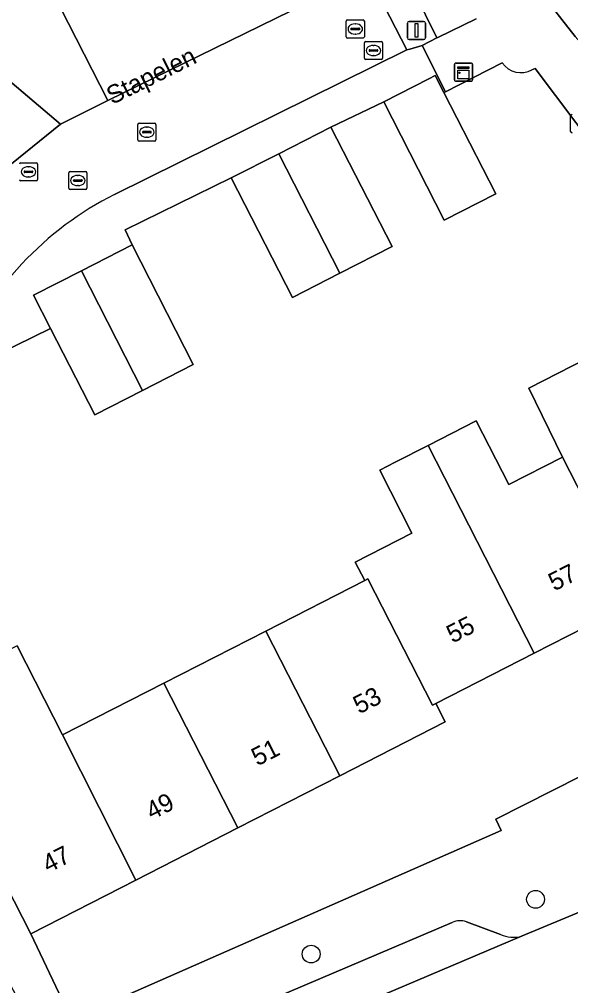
# Model space of a CAD drawing. Extents: x 157793 to 159380, y 380877 to 382313.
# Drawn here: x 158530.9 to 158561.3, y 381605.4 to 381658.6 of the extents above; entities that cross this region are included whole.
import ezdxf

# ---------------------------------------------------------------- set-up
doc = ezdxf.new("R2010")
doc.units = 0
for name, color, linetype in [('IMGEO_Boom', 7, 'Continuous'), ('IMGEO_Erf', 7, 'Continuous'), ('IMGEO_Groenvoorziening', 7, 'Continuous'), ('IMGEO_Kast', 7, 'Continuous'), ('IMGEO_Kolk', 7, 'Continuous'), ('IMGEO_Lichtmast', 7, 'Continuous'), ('IMGEO_Muur', 7, 'Continuous'), ('IMGEO_Openbare_ruimte_label', 7, 'Continuous'), ('IMGEO_Pand', 7, 'Continuous'), ('IMGEO_Pand_nummerreeks', 7, 'Continuous'), ('IMGEO_Parkeervlak_open', 7, 'Continuous'), ('IMGEO_Rijbaan_lokaal_open', 7, 'Continuous'), ('IMGEO_Rioolput', 7, 'Continuous'), ('IMGEO_Voetpad_open', 7, 'Continuous')]:
    doc.layers.add(name, color=color, linetype=linetype)

msp = doc.modelspace()

# ---------------------------------------------------------------- linework, layer by layer
at = {"layer": 'IMGEO_Boom'}
for centre in [(158559.332, 381610.187), (158546.989, 381607.174)]:
    msp.add_circle(centre, 0.489, dxfattribs=at)
at = {"layer": 'IMGEO_Erf'}
for points in [[(158559.87, 381659.801), (158560.786, 381658.613), (158561.514, 381657.669), (158561.782, 381657.352), (158566.455, 381651.16), (158568.005, 381648.883), (158569.476, 381646.553), (158570.864, 381644.174), (158574.185, 381638.215), (158577.024, 381632.011), (158579.336, 381625.681), (158579.361, 381625.602), (158580.306, 381622.94)], [(158557.499, 381656.217), (158554.376, 381654.623), (158554.294, 381654.581), (158557.14, 381649.016), (158554.307, 381647.567), (158550.983, 381654.066), (158548.078, 381652.688), (158551.442, 381646.111), (158548.568, 381644.641), (158545.958, 381643.307), (158542.594, 381649.884), (158536.766, 381647.028), (158537.141, 381646.203), (158540.506, 381639.625), (158537.715, 381638.197), (158535.085, 381636.852), (158532.655, 381641.604), (158526.883, 381638.774)], [(158563.841, 381649.89), (158559.306, 381655.907), (158559.135, 381655.829)], [(158550.766, 381633.8), (158551.619, 381634.236), (158553.419, 381635.157), (158556.07, 381636.513), (158557.859, 381633.015), (158560.818, 381634.528), (158558.963, 381638.319), (158562.15, 381639.95)], [(158530.81, 381624.137), (158533.318, 381619.232), (158538.882, 381622.078), (158544.491, 381624.947), (158549.938, 381627.733), (158549.418, 381628.749), (158552.534, 381630.343), (158550.766, 381633.8)], [(158564.873, 381626.601), (158559.263, 381623.732), (158553.844, 381620.96), (158554.36, 381619.951), (158548.562, 381616.986), (158542.954, 381614.118), (158537.344, 381611.249), (158531.563, 381608.292), (158533.815, 381603.569), (158557.436, 381613.972), (158557.141, 381614.605), (158568.05, 381620.122)]]:
    msp.add_lwpolyline(points, dxfattribs=at)
msp.add_arc((158558.538, 381656.955), 1.275, 215.3938, 297.9223, dxfattribs=at)
at = {"layer": 'IMGEO_Groenvoorziening'}
msp.add_lwpolyline([(158553.913, 381671.536), (158553.852, 381671.519), (158553.824, 381671.577), (158553.797, 381671.635), (158548.321, 381668.941), (158553.899, 381657.59), (158553.955, 381657.619), (158556.065, 381658.644)], dxfattribs=at)
at = {"layer": 'IMGEO_Kast'}
for p, q in [((158554.87, 381655.284), (158554.87, 381656.125)), ((158554.87, 381656.125), (158554.87, 381655.284)), ((158554.945, 381656.209), (158555.786, 381656.209)), ((158555.786, 381656.209), (158554.945, 381656.209)), ((158555.87, 381656.134), (158555.87, 381655.293)), ((158555.87, 381655.293), (158555.87, 381656.134)), ((158555.795, 381655.209), (158554.954, 381655.209)), ((158554.954, 381655.209), (158555.795, 381655.209))]:
    msp.add_line(p, q, dxfattribs=at)
for points in [[(158555.065, 381655.999), (158555.665, 381655.999), (158555.665, 381655.914), (158555.065, 381655.914), (158555.065, 381655.999)], [(158555.065, 381655.824), (158555.665, 381655.824), (158555.665, 381655.335), (158555.065, 381655.335), (158555.065, 381655.824)]]:
    msp.add_lwpolyline(points, dxfattribs=at)
msp.add_circle((158555.149, 381655.673), 0.0377, dxfattribs=at)
for centre, start, end in [((158554.948, 381656.131), 92.4484, 184.2845), ((158554.948, 381656.131), 92.4484, 184.2845), ((158555.792, 381656.131), 2.4484, 94.2845), ((158555.792, 381656.131), 2.4484, 94.2845), ((158554.948, 381655.287), 182.4484, 274.2845), ((158554.948, 381655.287), 182.4484, 274.2845), ((158555.792, 381655.287), 272.4484, 4.2845), ((158555.792, 381655.287), 272.4484, 4.2845)]:
    msp.add_arc(centre, 0.0779, start, end, dxfattribs=at)
at = {"layer": 'IMGEO_Kolk'}
for p, q in [((158548.916, 381657.659), (158548.916, 381658.511)), ((158548.991, 381658.585), (158549.843, 381658.585)), ((158549.404, 381658.365), (158549.429, 381658.365)), ((158549.917, 381658.511), (158549.917, 381657.659)), ((158549.175, 381658.079), (158549.175, 381658.091)), ((158549.613, 381658.042), (158549.215, 381658.042)), ((158549.218, 381658.128), (158549.616, 381658.128)), ((158549.427, 381657.805), (158549.402, 381657.805)), ((158549.659, 381658.091), (158549.659, 381658.079)), ((158549.843, 381657.585), (158548.991, 381657.585)), ((158537.528, 381652.908), (158538.38, 381652.908)), ((158561.263, 381652.445), (158561.263, 381653.297)), ((158537.453, 381651.982), (158537.453, 381652.834)), ((158537.712, 381652.402), (158537.712, 381652.414)), ((158538.15, 381652.365), (158537.752, 381652.365)), ((158537.755, 381652.451), (158538.153, 381652.451)), ((158537.941, 381652.688), (158537.966, 381652.688)), ((158538.196, 381652.414), (158538.196, 381652.402)), ((158538.454, 381652.834), (158538.454, 381651.982)), ((158538.38, 381651.908), (158537.528, 381651.908)), ((158537.964, 381652.128), (158537.939, 381652.128))]:
    msp.add_line(p, q, dxfattribs=at)
for points in [[(158548.916, 381657.659), (158548.916, 381658.511)], [(158548.991, 381658.585), (158549.843, 381658.585)], [(158549.917, 381658.511), (158549.917, 381657.659)], [(158549.843, 381657.585), (158548.991, 381657.585)], [(158537.528, 381652.908), (158538.38, 381652.908)], [(158561.263, 381652.445), (158561.263, 381653.297)], [(158537.453, 381651.982), (158537.453, 381652.834)], [(158538.454, 381652.834), (158538.454, 381651.982)], [(158538.38, 381651.908), (158537.528, 381651.908)]]:
    msp.add_lwpolyline(points, dxfattribs=at)
for centre, radius, start, end in [((158548.993, 381658.509), 0.0765, 91.552, 178.448), ((158548.993, 381658.509), 0.0765, 91.552, 178.448), ((158549.841, 381658.509), 0.0765, 1.552, 88.448), ((158549.841, 381658.509), 0.0765, 1.552, 88.448), ((158548.993, 381657.661), 0.0765, 181.552, 268.448), ((158548.993, 381657.661), 0.0765, 181.552, 268.448), ((158549.215, 381658.088), 0.0403, 85.8775, 175.7526), ((158549.212, 381658.078), 0.0366, 178.938, 274.7102), ((158549.616, 381658.085), 0.043, 264.8664, 352.4533), ((158549.62, 381658.09), 0.0386, 1.7309, 96.639), ((158549.841, 381657.661), 0.0765, 271.552, 358.448), ((158549.841, 381657.661), 0.0765, 271.552, 358.448), ((158561.34, 381653.295), 0.0765, 91.552, 178.448), ((158561.34, 381653.295), 0.0765, 91.552, 178.448), ((158537.53, 381652.832), 0.0765, 91.552, 178.448), ((158537.53, 381652.832), 0.0765, 91.552, 178.448), ((158538.378, 381652.832), 0.0765, 1.552, 88.448), ((158538.378, 381652.832), 0.0765, 1.552, 88.448), ((158537.752, 381652.411), 0.0403, 85.8775, 175.7526), ((158537.749, 381652.401), 0.0366, 178.938, 274.7102), ((158538.153, 381652.408), 0.043, 264.8664, 352.4533), ((158538.157, 381652.413), 0.0386, 1.7309, 96.639), ((158561.34, 381652.447), 0.0765, 181.552, 268.448), ((158561.34, 381652.447), 0.0765, 181.552, 268.448), ((158537.53, 381651.984), 0.0765, 181.552, 268.448), ((158537.53, 381651.984), 0.0765, 181.552, 268.448), ((158538.378, 381651.984), 0.0765, 271.552, 358.448), ((158538.378, 381651.984), 0.0765, 271.552, 358.448)]:
    msp.add_arc(centre, radius, start, end, dxfattribs=at)
for centre, major_axis, ratio, start_param, end_param in [((158549.403, 381658.085), (-0.387, 0.002), 0.722429, 4.712389, 7.853982), ((158549.428, 381658.085), (-0.39, 0.002), 0.717154, 1.570796, 4.712389), ((158537.94, 381652.408), (-0.387, 0.002), 0.722429, 4.712389, 7.853982), ((158537.965, 381652.408), (-0.39, 0.002), 0.717154, 1.570796, 4.712389)]:
    msp.add_ellipse(centre, major_axis=major_axis, ratio=ratio, start_param=start_param, end_param=end_param, dxfattribs=at)
at = {"layer": 'IMGEO_Lichtmast'}
for p, q in [((158552.283, 381657.602), (158552.283, 381658.402)), ((158552.283, 381658.402), (158552.283, 381657.602)), ((158552.383, 381658.502), (158553.173, 381658.502)), ((158553.173, 381658.502), (158552.383, 381658.502)), ((158553.273, 381658.402), (158553.273, 381657.602)), ((158553.273, 381657.602), (158553.273, 381658.402)), ((158553.173, 381657.502), (158552.383, 381657.502)), ((158552.383, 381657.502), (158553.173, 381657.502))]:
    msp.add_line(p, q, dxfattribs=at)
msp.add_lwpolyline([(158552.703, 381658.377), (158552.853, 381658.377), (158552.853, 381657.627), (158552.703, 381657.627), (158552.703, 381658.377)], dxfattribs=at)
for centre, start, end in [((158552.383, 381658.402), 90, 180), ((158552.383, 381658.402), 90, 180), ((158553.173, 381658.402), 0, 90), ((158553.173, 381658.402), 360, 90), ((158552.383, 381657.602), 180, 270), ((158552.383, 381657.602), 180, 270), ((158553.173, 381657.602), 270, 0), ((158553.173, 381657.602), 270, 0)]:
    msp.add_arc(centre, 0.1, start, end, dxfattribs=at)
at = {"layer": 'IMGEO_Muur'}
msp.add_lwpolyline([(158548.078, 381652.688), (158550.983, 381654.066)], dxfattribs=at)
at = {"layer": 'IMGEO_Pand'}
for points in [[(158554.294, 381654.581), (158553.816, 381655.515), (158553.455, 381655.331), (158550.983, 381654.066), (158554.307, 381647.567), (158557.14, 381649.016)], [(158548.568, 381644.641), (158551.442, 381646.111), (158548.078, 381652.688), (158545.204, 381651.218)], [(158548.568, 381644.641), (158545.204, 381651.218), (158542.594, 381649.884), (158545.958, 381643.307)], [(158537.715, 381638.197), (158540.506, 381639.625), (158537.141, 381646.203), (158534.351, 381644.776)], [(158537.715, 381638.197), (158534.351, 381644.776), (158531.721, 381643.431), (158532.655, 381641.604), (158535.085, 381636.852)], [(158560.818, 381634.528), (158564.873, 381626.601), (158570.655, 381629.558), (158566.6, 381637.486), (158564.072, 381636.193), (158562.15, 381639.95), (158558.963, 381638.319)], [(158559.263, 381623.732), (158564.873, 381626.601), (158560.818, 381634.528), (158557.859, 381633.015), (158556.07, 381636.513), (158553.419, 381635.157)], [(158549.938, 381627.733), (158550.099, 381627.816), (158553.656, 381620.864), (158553.844, 381620.96), (158559.263, 381623.732), (158553.419, 381635.157), (158551.619, 381634.236), (158550.766, 381633.8), (158552.534, 381630.343), (158549.418, 381628.749)], [(158544.491, 381624.947), (158548.562, 381616.986), (158554.36, 381619.951), (158553.844, 381620.96), (158553.656, 381620.864), (158550.099, 381627.816), (158549.938, 381627.733)], [(158548.562, 381616.986), (158544.491, 381624.947), (158538.882, 381622.078), (158542.954, 381614.118)], [(158537.344, 381611.249), (158533.318, 381619.232), (158530.81, 381624.137), (158528.112, 381622.757), (158529.659, 381619.729), (158526.533, 381618.131), (158531.563, 381608.292)], [(158542.954, 381614.118), (158538.882, 381622.078), (158533.318, 381619.232), (158537.344, 381611.249)]]:
    msp.add_lwpolyline(points, close=True, dxfattribs=at)
at = {"layer": 'IMGEO_Parkeervlak_open'}
msp.add_lwpolyline([(158550.084, 381661.158), (158547.431, 381666.385), (158533.138, 381659.363), (158533.194, 381659.253), (158535.797, 381654.139)], close=True, dxfattribs=at)
for points in [[(158554.754, 381608.908), (158543.316, 381604.045), (158541.867, 381603.43)], [(158557.402, 381608.255), (158555.526, 381608.947)], [(158508.298, 381586.82), (158558.568, 381608.16)]]:
    msp.add_lwpolyline(points, dxfattribs=at)
for centre, radius, start, end in [((158555.182, 381608.088), 0.925, 68.2, 117.5841), ((158558.125, 381609.92), 1.815, 246.5428, 284.1414)]:
    msp.add_arc(centre, radius, start, end, dxfattribs=at)
at = {"layer": 'IMGEO_Rijbaan_lokaal_open'}
for points in [[(158552.256, 381656.931), (158550.084, 381661.158), (158535.797, 381654.139), (158533.205, 381652.851), (158528.175, 381648.784), (158527.043, 381647.479), (158525.602, 381645.818)], [(158528.175, 381648.784), (158533.205, 381652.851), (158524.845, 381659.945)], [(158536.181, 381648.982), (158552.256, 381656.931)], [(158528.584, 381642.351), (158531.081, 381645.156)], [(158580.177, 381611.756), (158583.153, 381612.994), (158606.565, 381622.843), (158604.623, 381627.506), (158583.486, 381618.524), (158558.568, 381608.16), (158508.298, 381586.82), (158503.531, 381584.802), (158496.081, 381581.628), (158489.397, 381578.761), (158489.186, 381578.677), (158452.802, 381563.201), (158454.919, 381558.631), (158455.915, 381559.059), (158561.679, 381604.089)]]:
    msp.add_lwpolyline(points, dxfattribs=at)
msp.add_arc((158544.191, 381632.992), 17.884, 116.6095, 137.1447, dxfattribs=at)
at = {"layer": 'IMGEO_Rioolput'}
for p, q in [((158549.916, 381656.472), (158549.916, 381657.324)), ((158549.991, 381657.398), (158550.843, 381657.398)), ((158550.404, 381657.178), (158550.429, 381657.178)), ((158550.917, 381657.324), (158550.917, 381656.472)), ((158550.175, 381656.892), (158550.175, 381656.904)), ((158550.613, 381656.855), (158550.215, 381656.855)), ((158550.218, 381656.941), (158550.616, 381656.941)), ((158550.427, 381656.618), (158550.402, 381656.618)), ((158550.659, 381656.904), (158550.659, 381656.892)), ((158550.843, 381656.398), (158549.991, 381656.398)), ((158531.012, 381650.724), (158531.864, 381650.724)), ((158531.196, 381650.218), (158531.196, 381650.23)), ((158531.634, 381650.181), (158531.236, 381650.181)), ((158531.239, 381650.267), (158531.637, 381650.267)), ((158531.425, 381650.504), (158531.45, 381650.504)), ((158531.68, 381650.23), (158531.68, 381650.218)), ((158531.938, 381650.65), (158531.938, 381649.798)), ((158533.732, 381650.242), (158534.584, 381650.242)), ((158531.864, 381649.724), (158531.012, 381649.724)), ((158531.448, 381649.944), (158531.423, 381649.944)), ((158533.657, 381649.316), (158533.657, 381650.168)), ((158533.916, 381649.736), (158533.916, 381649.748)), ((158534.354, 381649.699), (158533.956, 381649.699)), ((158533.959, 381649.785), (158534.357, 381649.785)), ((158534.145, 381650.022), (158534.17, 381650.022)), ((158534.4, 381649.748), (158534.4, 381649.736)), ((158534.658, 381650.168), (158534.658, 381649.316)), ((158534.584, 381649.242), (158533.732, 381649.242)), ((158534.168, 381649.462), (158534.143, 381649.462))]:
    msp.add_line(p, q, dxfattribs=at)
for points in [[(158549.916, 381656.472), (158549.916, 381657.324)], [(158549.991, 381657.398), (158550.843, 381657.398)], [(158550.917, 381657.324), (158550.917, 381656.472)], [(158550.843, 381656.398), (158549.991, 381656.398)], [(158531.012, 381650.724), (158531.864, 381650.724)], [(158531.938, 381650.65), (158531.938, 381649.798)], [(158533.732, 381650.242), (158534.584, 381650.242)], [(158531.864, 381649.724), (158531.012, 381649.724)], [(158533.657, 381649.316), (158533.657, 381650.168)], [(158534.658, 381650.168), (158534.658, 381649.316)], [(158534.584, 381649.242), (158533.732, 381649.242)]]:
    msp.add_lwpolyline(points, dxfattribs=at)
for centre, radius, start, end in [((158549.993, 381657.322), 0.0765, 91.552, 178.448), ((158549.993, 381657.322), 0.0765, 91.552, 178.448), ((158550.841, 381657.322), 0.0765, 1.552, 88.448), ((158550.841, 381657.322), 0.0765, 1.552, 88.448), ((158550.215, 381656.901), 0.0403, 85.8775, 175.7526), ((158550.212, 381656.891), 0.0366, 178.938, 274.7102), ((158550.616, 381656.898), 0.043, 264.8664, 352.4533), ((158550.62, 381656.903), 0.0386, 1.7309, 96.639), ((158549.993, 381656.474), 0.0765, 181.552, 268.448), ((158549.993, 381656.474), 0.0765, 181.552, 268.448), ((158550.841, 381656.474), 0.0765, 271.552, 358.448), ((158550.841, 381656.474), 0.0765, 271.552, 358.448), ((158531.014, 381650.648), 0.0765, 91.552, 178.448), ((158531.014, 381650.648), 0.0765, 91.552, 178.448), ((158531.862, 381650.648), 0.0765, 1.552, 88.448), ((158531.862, 381650.648), 0.0765, 1.552, 88.448), ((158531.236, 381650.227), 0.0403, 85.8775, 175.7526), ((158531.233, 381650.217), 0.0366, 178.938, 274.7102), ((158531.637, 381650.224), 0.043, 264.8664, 352.4533), ((158531.641, 381650.229), 0.0386, 1.7309, 96.639), ((158533.734, 381650.166), 0.0765, 91.552, 178.448), ((158533.734, 381650.166), 0.0765, 91.552, 178.448), ((158534.582, 381650.166), 0.0765, 1.552, 88.448), ((158534.582, 381650.166), 0.0765, 1.552, 88.448), ((158531.014, 381649.8), 0.0765, 181.552, 268.448), ((158531.014, 381649.8), 0.0765, 181.552, 268.448), ((158531.862, 381649.8), 0.0765, 271.552, 358.448), ((158531.862, 381649.8), 0.0765, 271.552, 358.448), ((158533.956, 381649.745), 0.0403, 85.8775, 175.7526), ((158533.953, 381649.735), 0.0366, 178.938, 274.7102), ((158534.357, 381649.742), 0.043, 264.8664, 352.4533), ((158534.361, 381649.747), 0.0386, 1.7309, 96.639), ((158533.734, 381649.318), 0.0765, 181.552, 268.448), ((158533.734, 381649.318), 0.0765, 181.552, 268.448), ((158534.582, 381649.318), 0.0765, 271.552, 358.448), ((158534.582, 381649.318), 0.0765, 271.552, 358.448)]:
    msp.add_arc(centre, radius, start, end, dxfattribs=at)
for centre, major_axis, ratio, start_param, end_param in [((158550.403, 381656.898), (-0.387, 0.002), 0.722429, 4.712389, 7.853982), ((158550.428, 381656.898), (-0.39, 0.002), 0.717154, 1.570796, 4.712389), ((158531.424, 381650.224), (-0.387, 0.002), 0.722429, 4.712389, 7.853982), ((158531.449, 381650.224), (-0.39, 0.002), 0.717154, 1.570796, 4.712389), ((158534.144, 381649.742), (-0.387, 0.002), 0.722429, 4.712389, 7.853982), ((158534.169, 381649.742), (-0.39, 0.002), 0.717154, 1.570796, 4.712389)]:
    msp.add_ellipse(centre, major_axis=major_axis, ratio=ratio, start_param=start_param, end_param=end_param, dxfattribs=at)
at = {"layer": 'IMGEO_Voetpad_open'}
for points in [[(158533.194, 381659.253), (158533.138, 381659.363), (158547.431, 381666.385), (158550.084, 381661.158), (158552.256, 381656.931), (158552.424, 381656.98), (158553.099, 381657.178), (158553.899, 381657.59), (158548.321, 381668.941)], [(158524.845, 381659.945), (158533.205, 381652.851), (158535.797, 381654.139), (158533.194, 381659.253)], [(158561.514, 381657.669), (158560.786, 381658.613), (158559.87, 381659.801)], [(158556.065, 381658.644), (158553.955, 381657.619), (158553.899, 381657.59), (158553.099, 381657.178), (158554.376, 381654.623), (158557.499, 381656.217)], [(158559.135, 381655.829), (158559.306, 381655.907), (158563.841, 381649.89), (158566.029, 381646.671), (158568.069, 381643.358), (158569.958, 381639.955), (158571.801, 381636.532), (158573.452, 381633.012), (158574.905, 381629.406), (158576.365, 381625.217), (158577.172, 381625.579), (158577.382, 381624.965), (158579.361, 381625.602), (158579.336, 381625.681), (158577.024, 381632.011), (158574.185, 381638.215), (158570.864, 381644.174), (158569.476, 381646.553), (158568.005, 381648.883), (158566.455, 381651.16), (158561.782, 381657.352), (158561.514, 381657.669)], [(158532.655, 381641.604), (158531.721, 381643.431), (158534.351, 381644.776), (158537.141, 381646.203), (158536.766, 381647.028), (158542.594, 381649.884), (158545.204, 381651.218), (158548.078, 381652.688), (158550.983, 381654.066), (158553.455, 381655.331), (158553.816, 381655.515), (158554.294, 381654.581), (158554.376, 381654.623), (158553.099, 381657.178), (158552.424, 381656.98), (158552.256, 381656.931), (158536.181, 381648.982)], [(158531.081, 381645.156), (158528.584, 381642.351)], [(158525.004, 381639.718), (158517.161, 381635.832), (158517.876, 381634.237), (158518.253, 381634.438), (158518.425, 381634.529), (158518.561, 381634.595), (158521.368, 381635.954), (158524.164, 381637.384), (158526.883, 381638.774), (158532.655, 381641.604)], [(158613.031, 381634.336), (158608.109, 381632.352), (158582.943, 381622.212), (158583.003, 381622.102), (158582.178, 381621.731), (158582.235, 381621.596), (158580.844, 381621.014), (158580.901, 381620.874), (158570.794, 381616.681), (158570.541, 381617.242), (158569.77, 381616.913), (158569.085, 381618.235), (158568.708, 381619.076), (158568.594, 381619.05), (158568.05, 381620.122), (158557.141, 381614.605), (158557.436, 381613.972), (158533.815, 381603.569)], [(158558.568, 381608.16), (158583.486, 381618.524)], [(158541.867, 381603.43), (158543.316, 381604.045), (158554.754, 381608.908)], [(158555.526, 381608.947), (158557.402, 381608.255)]]:
    msp.add_lwpolyline(points, dxfattribs=at)
msp.add_lwpolyline([(158518.561, 381634.595), (158518.425, 381634.529), (158518.253, 381634.438), (158517.876, 381634.237), (158516.533, 381633.547), (158519.958, 381626.542), (158525.289, 381615.669), (158532.123, 381602.188), (158534.058, 381603.01), (158533.815, 381603.569), (158531.563, 381608.292), (158526.533, 381618.131)], close=True, dxfattribs=at)
for centre, radius, start, end in [((158558.538, 381656.955), 1.275, 215.3938, 297.9223), ((158544.191, 381632.992), 17.884, 116.6095, 137.1447), ((158555.182, 381608.088), 0.925, 68.2, 117.5841), ((158558.125, 381609.92), 1.815, 246.5428, 284.1414)]:
    msp.add_arc(centre, radius, start, end, dxfattribs=at)

# ---------------------------------------------------------------- texts
at = {"layer": 'IMGEO_Openbare_ruimte_label'}
msp.add_text('Stapelen', height=1, rotation=26.4369, dxfattribs=at).set_placement((158536.047, 381653.901))
at = {"layer": 'IMGEO_Pand_nummerreeks'}
for s, rotation, p in [('57', 27.0875, (158560.366, 381627.126)), ('55', 27.0875, (158554.762, 381624.26)), ('53', 27.0864, (158549.627, 381620.361)), ('51', 27.0864, (158544.029, 381617.498)), ('49', 27.0864, (158538.228, 381614.531)), ('47', 27.0864, (158532.529, 381611.616))]:
    msp.add_text(s, height=1, rotation=rotation, dxfattribs=at).set_placement(p)

doc.saveas('drawing.dxf')
